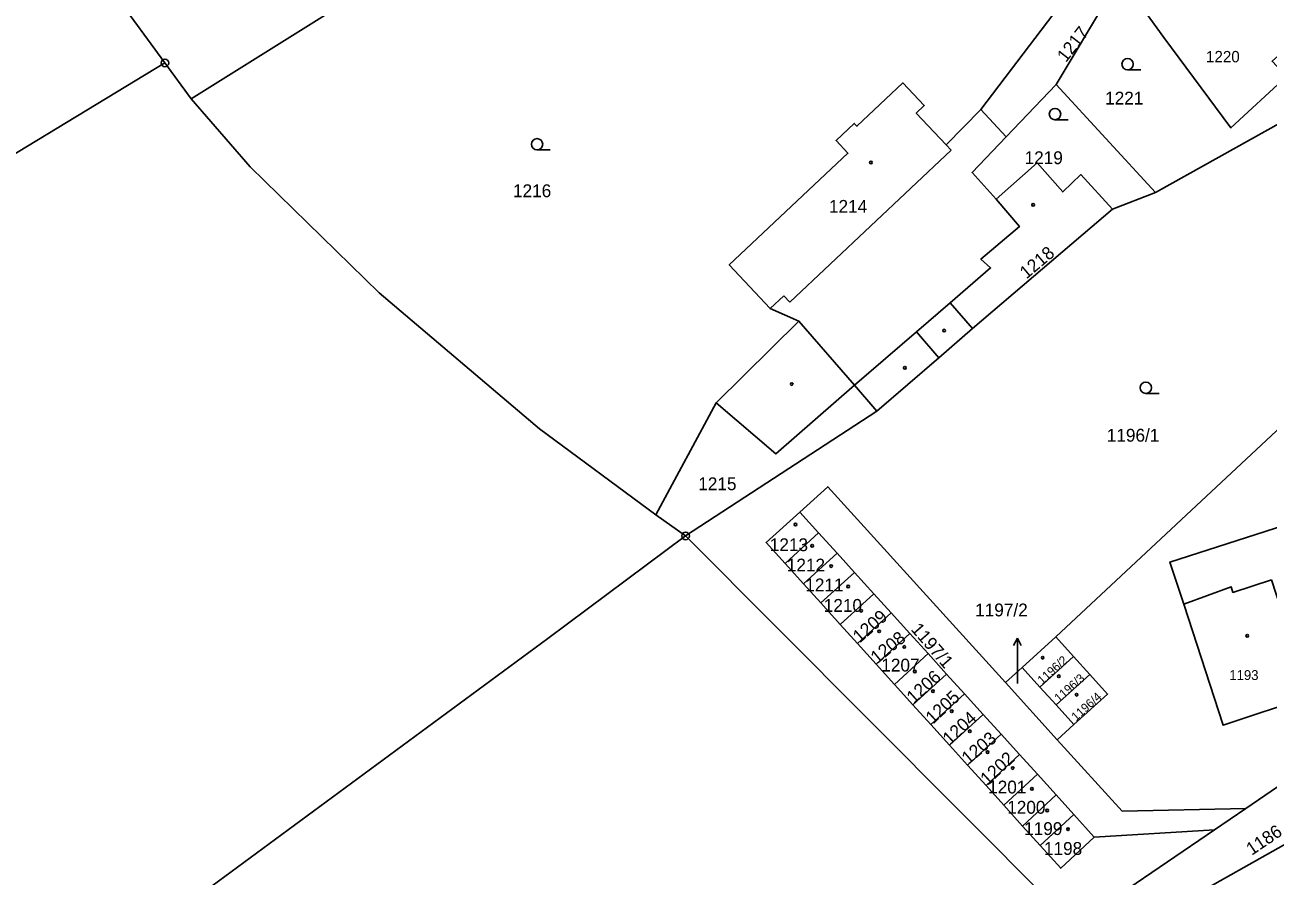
# Model space of a CAD drawing. Extents: x -504988 to -494607, y -1123820 to -1114018.
# Drawn here: x -497954.9 to -497790.5, y -1119487.8 to -1119375.1 of the extents above; entities that cross this region are included whole.
import ezdxf

# ---------------------------------------------------------------- set-up
doc = ezdxf.new("R2010")
doc.units = 0
for name, color, linetype in [('Hranice parcel', 7, 'Continuous'), ('Parcelní čísla', 7, 'Continuous'), ('Pop  PČ popisy', 7, 'Continuous'), ('Vnitřní kresba', 7, 'Continuous'), ('Značky bodu BP', 7, 'Continuous'), ('Značky budov', 7, 'Continuous'), ('Značky kultur', 7, 'Continuous')]:
    doc.layers.add(name, color=color, linetype=linetype)

msp = doc.modelspace()

# ---------------------------------------------------------------- linework, layer by layer
at = {"layer": 'Hranice parcel'}
for p, q in [((-497944.49, -1119369.1), (-497936.42, -1119380.14)), ((-497818.55, -1119382.99), (-497810.08, -1119368.74)), ((-497936.42, -1119380.14), (-497932.95, -1119384.9)), ((-497825.16, -1119389.94), (-497818.55, -1119382.99)), ((-497805.4, -1119397.27), (-497818.55, -1119382.99)), ((-497783.64, -1119385.14), (-497805.4, -1119397.27)), ((-497825.16, -1119389.94), (-497828.53, -1119386.3)), ((-497805.4, -1119397.27), (-497811.11, -1119399.49)), ((-497811.11, -1119399.49), (-497829.63, -1119415.3)), ((-497818.6, -1119456.12), (-497779.32, -1119419.38)), ((-497863.53, -1119425.12), (-497871.47, -1119439.93)), ((-497842.27, -1119426.22), (-497867.55, -1119442.74)), ((-497852.46, -1119439.58), (-497849.96, -1119442.35)), ((-497871.47, -1119439.93), (-497867.55, -1119442.74)), ((-497867.55, -1119442.74), (-497816.19, -1119494.29)), ((-497849.96, -1119442.35), (-497854.4, -1119446.38)), ((-497849.96, -1119442.35), (-497847.53, -1119445.03)), ((-497851.97, -1119449.07), (-497854.4, -1119446.38)), ((-497847.53, -1119445.03), (-497851.97, -1119449.07)), ((-497847.53, -1119445.03), (-497845.23, -1119447.57)), ((-497845.23, -1119447.57), (-497849.68, -1119451.61)), ((-497845.23, -1119447.57), (-497842.66, -1119450.4)), ((-497849.68, -1119451.61), (-497851.97, -1119449.07)), ((-497842.66, -1119450.4), (-497847.11, -1119454.45)), ((-497842.66, -1119450.4), (-497840.36, -1119452.94)), ((-497847.11, -1119454.45), (-497849.68, -1119451.61)), ((-497840.36, -1119452.94), (-497844.8, -1119457)), ((-497840.36, -1119452.94), (-497837.91, -1119455.65)), ((-497844.8, -1119457), (-497847.11, -1119454.45)), ((-497837.91, -1119455.65), (-497842.35, -1119459.71)), ((-497837.91, -1119455.65), (-497835.49, -1119458.32)), ((-497823.04, -1119460.15), (-497818.6, -1119456.12)), ((-497816.25, -1119458.72), (-497818.6, -1119456.12)), ((-497842.35, -1119459.71), (-497844.8, -1119457)), ((-497835.49, -1119458.32), (-497839.93, -1119462.39)), ((-497835.49, -1119458.32), (-497833.04, -1119461.02)), ((-497820.69, -1119462.74), (-497816.25, -1119458.72)), ((-497814.1, -1119461.09), (-497816.25, -1119458.72)), ((-497839.93, -1119462.39), (-497842.35, -1119459.71)), ((-497833.04, -1119461.02), (-497837.48, -1119465.09)), ((-497833.04, -1119461.02), (-497830.68, -1119463.63)), ((-497825.26, -1119462.16), (-497823.04, -1119460.15)), ((-497823.04, -1119460.15), (-497820.69, -1119462.74)), ((-497818.54, -1119465.11), (-497814.1, -1119461.09)), ((-497837.48, -1119465.09), (-497839.93, -1119462.39)), ((-497818.42, -1119469.72), (-497825.26, -1119462.16)), ((-497820.69, -1119462.74), (-497818.54, -1119465.11)), ((-497830.68, -1119463.63), (-497835.12, -1119467.71)), ((-497830.68, -1119463.63), (-497828.2, -1119466.36)), ((-497835.12, -1119467.71), (-497837.48, -1119465.09)), ((-497818.54, -1119465.11), (-497816.2, -1119467.71)), ((-497832.64, -1119470.45), (-497835.12, -1119467.71)), ((-497828.2, -1119466.36), (-497832.64, -1119470.45)), ((-497828.2, -1119466.36), (-497825.82, -1119468.99)), ((-497818.42, -1119469.72), (-497816.2, -1119467.71)), ((-497825.82, -1119468.99), (-497830.26, -1119473.09)), ((-497825.82, -1119468.99), (-497823.38, -1119471.69)), ((-497830.26, -1119473.09), (-497832.64, -1119470.45)), ((-497823.38, -1119471.69), (-497827.82, -1119475.79)), ((-497823.38, -1119471.69), (-497821.03, -1119474.28)), ((-497827.82, -1119475.79), (-497830.26, -1119473.09)), ((-497821.03, -1119474.28), (-497825.47, -1119478.39)), ((-497821.03, -1119474.28), (-497818.55, -1119477.03)), ((-497825.47, -1119478.39), (-497827.82, -1119475.79)), ((-497818.55, -1119477.03), (-497822.98, -1119481.14)), ((-497818.55, -1119477.03), (-497816.2, -1119479.61)), ((-497776.55, -1119476.94), (-497808.66, -1119495.02)), ((-497822.98, -1119481.14), (-497825.47, -1119478.39)), ((-497793.46, -1119478.81), (-497797.59, -1119481.62)), ((-497816.2, -1119479.61), (-497820.64, -1119483.73)), ((-497816.2, -1119479.61), (-497813.5, -1119482.6)), ((-497820.64, -1119483.73), (-497822.98, -1119481.14)), ((-497797.59, -1119481.62), (-497816.19, -1119494.29)), ((-497797.59, -1119481.62), (-497813.5, -1119482.6))]:
    msp.add_line(p, q, dxfattribs=at)
for points in [[(-497852.68, -1119334.89), (-497889.42, -1119357.62), (-497932.95, -1119384.9)], [(-497828.53, -1119386.3), (-497814.94, -1119368.38), (-497791.93, -1119353.79)], [(-497810.08, -1119368.74), (-497804.31, -1119376.78), (-497795.43, -1119388.74), (-497788.1, -1119381.95), (-497789.99, -1119379.91), (-497787.08, -1119377.31), (-497788.73, -1119375.5), (-497784.52, -1119371.82)], [(-498200.64, -1119512.13), (-498051.78, -1119441.83), (-498009.09, -1119421.47), (-497975.28, -1119403.69), (-497936.42, -1119380.14)], [(-497828.53, -1119386.3), (-497833.11, -1119390.97), (-497837.06, -1119386.78), (-497836, -1119385.79), (-497838.82, -1119382.79), (-497844.9, -1119388.53), (-497845.26, -1119388.15), (-497847.66, -1119390.41), (-497846.09, -1119392.09), (-497861.78, -1119406.88), (-497856.36, -1119412.63), (-497852.56, -1119414.31), (-497863.53, -1119425.12)], [(-497932.95, -1119384.9), (-497925.14, -1119393.88), (-497908.08, -1119410.59), (-497886.86, -1119428.58), (-497871.47, -1119439.93)], [(-497826.49, -1119398.19), (-497829.67, -1119394.64), (-497825.16, -1119389.94)], [(-497811.11, -1119399.49), (-497815.3, -1119394.91), (-497817.68, -1119397.22), (-497821.07, -1119393.37), (-497826.49, -1119398.19)], [(-497829.63, -1119415.3), (-497832.57, -1119411.9), (-497827.23, -1119407.28), (-497828.5, -1119406.1), (-497823.4, -1119401.8), (-497826.49, -1119398.19)], [(-497829.63, -1119415.3), (-497834.05, -1119419.19), (-497842.27, -1119426.22)], [(-497863.53, -1119425.12), (-497855.64, -1119431.89), (-497845.21, -1119422.81), (-497842.27, -1119426.22)], [(-497764.64, -1119422.96), (-497760.49, -1119423.62), (-497750.89, -1119436.12), (-497750.03, -1119438.04), (-497750.49, -1119440.01), (-497770.2, -1119459.15), (-497772.76, -1119459.9), (-497775.04, -1119458.54), (-497788.3, -1119441.34), (-497803.51, -1119446.21), (-497801.66, -1119451.79)], [(-497852.46, -1119439.58), (-497848.76, -1119436.23), (-497825.26, -1119462.16)], [(-497854.4, -1119446.38), (-497856.91, -1119443.61), (-497852.46, -1119439.58)], [(-497867.55, -1119442.74), (-497885.79, -1119456.34), (-497942.73, -1119498.34), (-498034.28, -1119546.69), (-498125.83, -1119595.04)], [(-497801.66, -1119451.79), (-497795.42, -1119449.46), (-497795.17, -1119450.22), (-497790.08, -1119448.55)], [(-497801.66, -1119451.79), (-497796.46, -1119467.81), (-497785.06, -1119464), (-497790.08, -1119448.55)], [(-497816.2, -1119467.71), (-497811.75, -1119463.68), (-497814.1, -1119461.09)], [(-497777.62, -1119466.8), (-497784.36, -1119472.61), (-497793.46, -1119478.81)], [(-497793.46, -1119478.81), (-497809.8, -1119479.16), (-497818.42, -1119469.72)], [(-497813.5, -1119482.6), (-497817.93, -1119486.72), (-497820.64, -1119483.73)]]:
    msp.add_lwpolyline(points, dxfattribs=at)
at = {"layer": 'Pop  PČ popisy'}
for p, q in [((-497823.67, -1119456.26), (-497824.17, -1119457.26)), ((-497823.67, -1119459.26), (-497823.67, -1119456.26)), ((-497823.67, -1119456.26), (-497823.17, -1119457.26)), ((-497823.67, -1119462.26), (-497823.67, -1119459.26))]:
    msp.add_line(p, q, dxfattribs=at)
at = {"layer": 'Vnitřní kresba'}
for p, q in [((-497832.42, -1119391.7), (-497853.75, -1119411.82)), ((-497833.11, -1119390.97), (-497832.42, -1119391.7)), ((-497854.58, -1119410.95), (-497856.36, -1119412.63)), ((-497853.75, -1119411.82), (-497854.58, -1119410.95)), ((-497837.03, -1119415.74), (-497832.57, -1119411.9)), ((-497852.56, -1119414.31), (-497845.21, -1119422.81)), ((-497845.21, -1119422.81), (-497837.03, -1119415.74)), ((-497834.05, -1119419.19), (-497837.03, -1119415.74))]:
    msp.add_line(p, q, dxfattribs=at)
at = {"layer": 'Značky bodu BP'}
for centre, radius in [((-497936.42, -1119380.14), 0.5), ((-497936.42, -1119380.14), 0.0303), ((-497867.55, -1119442.74), 0.5), ((-497867.55, -1119442.74), 0.0303)]:
    msp.add_circle(centre, radius, dxfattribs=at)
at = {"layer": 'Značky budov'}
for centre in [(-497843.04, -1119393.33), (-497821.6, -1119398.93), (-497833.36, -1119415.57), (-497838.55, -1119420.49), (-497853.52, -1119422.64), (-497853.03, -1119441.22), (-497850.82, -1119444.05), (-497848.31, -1119446.73), (-497846.05, -1119449.45), (-497844.33, -1119452.64), (-497841.96, -1119455.37), (-497793.27, -1119455.96), (-497838.63, -1119457.44), (-497820.33, -1119458.86), (-497837.24, -1119460.69), (-497818.19, -1119461.32), (-497834.84, -1119463.28), (-497815.84, -1119463.76), (-497832.36, -1119465.95), (-497829.96, -1119468.6), (-497827.61, -1119471.35), (-497824.29, -1119473.46), (-497821.75, -1119476.21), (-497819.74, -1119479.07), (-497816.98, -1119481.56)]:
    msp.add_circle(centre, 0.175, dxfattribs=at)
at = {"layer": 'Značky kultur'}
for p, q in [((-497809.1, -1119381.06), (-497807.35, -1119381.06)), ((-497818.7, -1119387.66), (-497816.95, -1119387.66)), ((-497887.2, -1119391.66), (-497885.45, -1119391.66)), ((-497806.69, -1119423.88), (-497804.94, -1119423.88))]:
    msp.add_line(p, q, dxfattribs=at)
for centre in [(-497809.1, -1119380.31), (-497818.7, -1119386.91), (-497887.2, -1119390.91), (-497806.69, -1119423.13)]:
    msp.add_circle(centre, 0.75, dxfattribs=at)

# ---------------------------------------------------------------- texts
at = {"layer": 'Parcelní čísla'}
for s, height, rotation, p in [('1217', 1.7, 52, (-497817.25, -1119380.16)), ('1218', 1.7, 40, (-497822.48, -1119408.81)), ('1209', 1.7, 41, (-497844.53, -1119456.98)), ('1197/1', 1.7, 311, (-497837.84, -1119455.16)), ('1208', 1.7, 39, (-497842.23, -1119459.73)), ('1196/2', 1.139, 42, (-497820.39, -1119462.46)), ('1206', 1.7, 42, (-497837.39, -1119465.02)), ('1196/3', 1.139, 41, (-497818.18, -1119464.81)), ('1205', 1.7, 43, (-497834.85, -1119467.73)), ('1196/4', 1.139, 42, (-497815.91, -1119467.3)), ('1204', 1.7, 43, (-497832.6, -1119470.49)), ('1203', 1.7, 40, (-497830.16, -1119473.06)), ('1202', 1.7, 43, (-497827.62, -1119475.84)), ('1186', 1.7, 34, (-497792.69, -1119485.09))]:
    msp.add_text(s, height=height, rotation=rotation, dxfattribs=at).set_placement(p)
for s, height, p in [('1220', 1.5, (-497798.73, -1119380.06)), ('1221', 1.7, (-497812.07, -1119385.65)), ('1219', 1.7, (-497822.72, -1119393.54)), ('1216', 1.7, (-497890.38, -1119397.91)), ('1214', 1.7, (-497848.59, -1119399.98)), ('1196/1', 1.7, (-497811.85, -1119430.27)), ('1215', 1.7, (-497865.88, -1119436.69)), ('1213', 1.7, (-497856.42, -1119444.76)), ('1212', 1.7, (-497854.17, -1119447.45)), ('1211', 1.7, (-497851.72, -1119450.08)), ('1210', 1.7, (-497849.28, -1119452.79)), ('1197/2', 1.7, (-497829.26, -1119453.39)), ('1207', 1.7, (-497841.67, -1119460.69)), ('1193', 1.3, (-497795.65, -1119461.81)), ('1201', 1.7, (-497827.54, -1119476.83)), ('1200', 1.7, (-497825.02, -1119479.51)), ('1199', 1.7, (-497822.78, -1119482.33)), ('1198', 1.7, (-497820.16, -1119484.96))]:
    msp.add_text(s, height=height, dxfattribs=at).set_placement(p)

doc.saveas('drawing.dxf')
